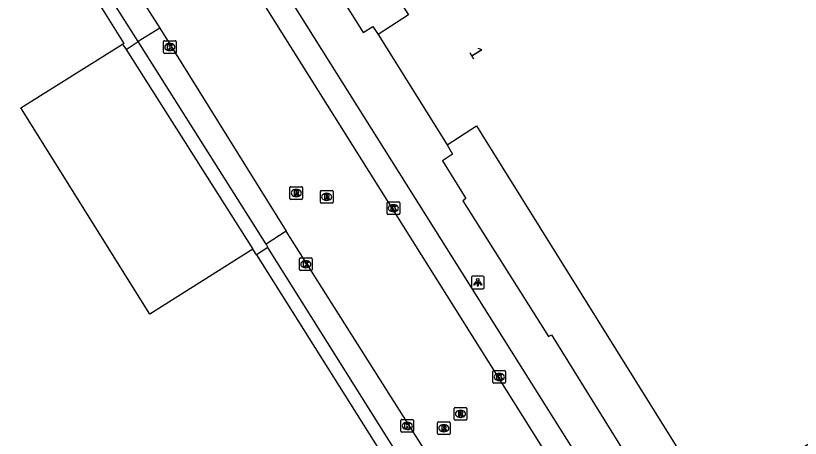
# Model space of a CAD drawing. Extents: x 158461 to 159795, y 387220 to 388672.
# Drawn here: x 158607.5 to 158669.4, y 387861.5 to 387894.9 of the extents above; entities that cross this region are included whole.
import ezdxf

# ---------------------------------------------------------------- set-up
doc = ezdxf.new("R2010")
doc.units = 0
for name, color, linetype in [('IMGEO_Kolk', 7, 'Continuous'), ('IMGEO_Lichtpunt', 7, 'Continuous'), ('IMGEO_Pand', 7, 'Continuous'), ('IMGEO_Pand_nummerreeks', 7, 'Continuous'), ('IMGEO_Rijbaan_lokaal_gesloten', 7, 'Continuous'), ('IMGEO_Rioolput', 7, 'Continuous'), ('IMGEO_Voetpad_open', 7, 'Continuous')]:
    doc.layers.add(name, color=color, linetype=linetype)

msp = doc.modelspace()

# ---------------------------------------------------------------- linework, layer by layer
at = {"layer": 'IMGEO_Kolk'}
for p, q in [((158619.214, 387892.902), (158620.066, 387892.902)), ((158619.139, 387891.976), (158619.139, 387892.828)), ((158619.627, 387892.682), (158619.652, 387892.682)), ((158620.14, 387892.828), (158620.14, 387891.976)), ((158620.066, 387891.902), (158619.214, 387891.902)), ((158619.65, 387892.122), (158619.625, 387892.122)), ((158636.788, 387879.258), (158636.788, 387880.11)), ((158636.863, 387880.184), (158637.715, 387880.184)), ((158637.276, 387879.964), (158637.301, 387879.964)), ((158637.789, 387880.11), (158637.789, 387879.258)), ((158637.299, 387879.404), (158637.274, 387879.404)), ((158637.715, 387879.184), (158636.863, 387879.184)), ((158629.873, 387874.838), (158629.873, 387875.69)), ((158629.948, 387875.764), (158630.8, 387875.764)), ((158630.361, 387875.544), (158630.386, 387875.544)), ((158630.874, 387875.69), (158630.874, 387874.838)), ((158630.384, 387874.984), (158630.359, 387874.984)), ((158630.8, 387874.764), (158629.948, 387874.764)), ((158645.219, 387866.87), (158646.071, 387866.87)), ((158645.144, 387865.944), (158645.144, 387866.796)), ((158645.632, 387866.65), (158645.657, 387866.65)), ((158646.145, 387866.796), (158646.145, 387865.944)), ((158646.071, 387865.87), (158645.219, 387865.87)), ((158645.655, 387866.09), (158645.63, 387866.09)), ((158637.884, 387862.078), (158637.884, 387862.93)), ((158637.959, 387863.004), (158638.811, 387863.004)), ((158638.372, 387862.784), (158638.397, 387862.784)), ((158638.885, 387862.93), (158638.885, 387862.078)), ((158638.811, 387862.004), (158637.959, 387862.004)), ((158638.395, 387862.224), (158638.37, 387862.224))]:
    msp.add_line(p, q, dxfattribs=at)
for points in [[(158619.214, 387892.902), (158620.066, 387892.902)], [(158619.139, 387891.976), (158619.139, 387892.828)], [(158619.46, 387892.602), (158619.583, 387892.602), (158619.583, 387892.451), (158619.713, 387892.602), (158619.877, 387892.602), (158619.731, 387892.451), (158619.884, 387892.202), (158619.732, 387892.202), (158619.647, 387892.366), (158619.583, 387892.299), (158619.583, 387892.202), (158619.46, 387892.202), (158619.46, 387892.602)], [(158620.14, 387892.828), (158620.14, 387891.976)], [(158620.066, 387891.902), (158619.214, 387891.902)], [(158636.788, 387879.258), (158636.788, 387880.11)], [(158636.863, 387880.184), (158637.715, 387880.184)], [(158637.109, 387879.884), (158637.232, 387879.884), (158637.232, 387879.733), (158637.362, 387879.884), (158637.526, 387879.884), (158637.38, 387879.733), (158637.533, 387879.484), (158637.381, 387879.484), (158637.296, 387879.648), (158637.232, 387879.581), (158637.232, 387879.484), (158637.109, 387879.484), (158637.109, 387879.884)], [(158637.789, 387880.11), (158637.789, 387879.258)], [(158637.715, 387879.184), (158636.863, 387879.184)], [(158629.873, 387874.838), (158629.873, 387875.69)], [(158629.948, 387875.764), (158630.8, 387875.764)], [(158630.874, 387875.69), (158630.874, 387874.838)], [(158630.194, 387875.464), (158630.317, 387875.464), (158630.317, 387875.313), (158630.447, 387875.464), (158630.611, 387875.464), (158630.465, 387875.313), (158630.618, 387875.064), (158630.466, 387875.064), (158630.381, 387875.228), (158630.317, 387875.161), (158630.317, 387875.064), (158630.194, 387875.064), (158630.194, 387875.464)], [(158630.8, 387874.764), (158629.948, 387874.764)], [(158645.219, 387866.87), (158646.071, 387866.87)], [(158645.144, 387865.944), (158645.144, 387866.796)], [(158645.465, 387866.57), (158645.588, 387866.57), (158645.588, 387866.419), (158645.718, 387866.57), (158645.882, 387866.57), (158645.736, 387866.419), (158645.889, 387866.17), (158645.737, 387866.17), (158645.652, 387866.334), (158645.588, 387866.267), (158645.588, 387866.17), (158645.465, 387866.17), (158645.465, 387866.57)], [(158646.145, 387866.796), (158646.145, 387865.944)], [(158646.071, 387865.87), (158645.219, 387865.87)], [(158637.884, 387862.078), (158637.884, 387862.93)], [(158637.959, 387863.004), (158638.811, 387863.004)], [(158638.205, 387862.704), (158638.328, 387862.704), (158638.328, 387862.553), (158638.458, 387862.704), (158638.622, 387862.704), (158638.476, 387862.553), (158638.629, 387862.304), (158638.477, 387862.304), (158638.392, 387862.468), (158638.328, 387862.401), (158638.328, 387862.304), (158638.205, 387862.304), (158638.205, 387862.704)], [(158638.885, 387862.93), (158638.885, 387862.078)], [(158638.811, 387862.004), (158637.959, 387862.004)]]:
    msp.add_lwpolyline(points, dxfattribs=at)
for centre, start, end in [((158619.216, 387892.826), 91.55205, 178.44795), ((158619.216, 387892.826), 91.55205, 178.44795), ((158620.064, 387892.826), 1.55205, 88.44795), ((158620.064, 387892.826), 1.55205, 88.44795), ((158619.216, 387891.978), 181.55205, 268.44795), ((158619.216, 387891.978), 181.55205, 268.44795), ((158620.064, 387891.978), 271.55205, 358.44795), ((158620.064, 387891.978), 271.55205, 358.44795), ((158636.865, 387880.108), 91.55205, 178.44795), ((158636.865, 387880.108), 91.55205, 178.44795), ((158637.713, 387880.108), 1.55205, 88.44795), ((158637.713, 387880.108), 1.55205, 88.44795), ((158636.865, 387879.26), 181.55205, 268.44795), ((158636.865, 387879.26), 181.55205, 268.44795), ((158637.713, 387879.26), 271.55205, 358.44795), ((158637.713, 387879.26), 271.55205, 358.44795), ((158629.95, 387875.688), 91.55205, 178.44795), ((158629.95, 387875.688), 91.55205, 178.44795), ((158630.798, 387875.688), 1.55205, 88.44795), ((158630.798, 387875.688), 1.55205, 88.44795), ((158629.95, 387874.84), 181.55205, 268.44795), ((158629.95, 387874.84), 181.55205, 268.44795), ((158630.798, 387874.84), 271.55205, 358.44795), ((158630.798, 387874.84), 271.55205, 358.44795), ((158645.221, 387866.794), 91.55205, 178.44795), ((158645.221, 387866.794), 91.55205, 178.44795), ((158646.069, 387866.794), 1.55205, 88.44795), ((158646.069, 387866.794), 1.55205, 88.44795), ((158645.221, 387865.946), 181.55205, 268.44795), ((158645.221, 387865.946), 181.55205, 268.44795), ((158646.069, 387865.946), 271.55205, 358.44795), ((158646.069, 387865.946), 271.55205, 358.44795), ((158637.961, 387862.928), 91.55205, 178.44795), ((158637.961, 387862.928), 91.55205, 178.44795), ((158638.809, 387862.928), 1.55205, 88.44795), ((158638.809, 387862.928), 1.55205, 88.44795), ((158637.961, 387862.08), 181.55205, 268.44795), ((158637.961, 387862.08), 181.55205, 268.44795), ((158638.809, 387862.08), 271.55205, 358.44795), ((158638.809, 387862.08), 271.55205, 358.44795)]:
    msp.add_arc(centre, 0.0765, start, end, dxfattribs=at)
for centre, major_axis, ratio, start_param, end_param in [((158619.626, 387892.402), (-0.387, 0.002), 0.722429, 4.712389, 7.853982), ((158619.651, 387892.402), (-0.39, 0.002), 0.717154, 1.570796, 4.712389), ((158637.275, 387879.684), (-0.387, 0.002), 0.722429, 4.712389, 7.853982), ((158637.3, 387879.684), (-0.39, 0.002), 0.717154, 1.570796, 4.712389), ((158630.36, 387875.264), (-0.387, 0.002), 0.722429, 4.712389, 7.853982), ((158630.385, 387875.264), (-0.39, 0.002), 0.717154, 1.570796, 4.712389), ((158645.631, 387866.37), (-0.387, 0.002), 0.722429, 4.712389, 7.853982), ((158645.656, 387866.37), (-0.39, 0.002), 0.717154, 1.570796, 4.712389), ((158638.371, 387862.504), (-0.387, 0.002), 0.722429, 4.712389, 7.853982), ((158638.396, 387862.504), (-0.39, 0.002), 0.717154, 1.570796, 4.712389)]:
    msp.add_ellipse(centre, major_axis=major_axis, ratio=ratio, start_param=start_param, end_param=end_param, dxfattribs=at)
at = {"layer": 'IMGEO_Lichtpunt'}
for p, q in [((158644.352, 387874.327), (158643.544, 387874.327)), ((158644.352, 387874.327), (158643.544, 387874.327)), ((158643.45, 387874.232), (158643.45, 387873.425)), ((158643.45, 387874.232), (158643.45, 387873.425)), ((158644.446, 387873.425), (158644.446, 387874.232)), ((158644.446, 387873.425), (158644.446, 387874.232)), ((158643.544, 387873.331), (158644.352, 387873.331)), ((158643.544, 387873.331), (158644.352, 387873.331))]:
    msp.add_line(p, q, dxfattribs=at)
for points in [[(158643.824, 387873.896), (158643.863, 387873.868), (158643.675, 387873.606), (158643.637, 387873.633), (158643.824, 387873.896)], [(158643.926, 387873.848), (158643.973, 387873.848), (158643.973, 387873.526), (158643.926, 387873.526), (158643.926, 387873.848)], [(158644.036, 387873.868), (158644.074, 387873.895), (158644.261, 387873.633), (158644.222, 387873.605), (158644.036, 387873.868)]]:
    msp.add_lwpolyline(points, dxfattribs=at)
msp.add_circle((158643.949, 387874.03), 0.0994, dxfattribs=at)
for centre, start, end in [((158643.544, 387874.232), 90, 180), ((158643.544, 387874.232), 90, 180), ((158644.352, 387874.232), 0, 90), ((158644.352, 387874.232), 0, 90), ((158643.544, 387873.425), 180, 270), ((158643.544, 387873.425), 180, 270), ((158644.352, 387873.425), 270, 0), ((158644.352, 387873.425), 270, 360)]:
    msp.add_arc(centre, 0.0946, start, end, dxfattribs=at)
at = {"layer": 'IMGEO_Pand'}
for points in [[(158650.308, 387937.927), (158647.66, 387942.169), (158619.858, 387924.778), (158637.955, 387895.772), (158638.476, 387894.936), (158636.079, 387893.406)], [(158598.232, 387921.11), (158601.246, 387916.289), (158616.005, 387892.681), (158615.918, 387892.626)], [(158636.079, 387893.406), (158641.521, 387884.673)], [(158626.207, 387876.454), (158618.064, 387871.332), (158607.882, 387887.602), (158615.918, 387892.626)], [(158641.521, 387884.673), (158643.854, 387886.176), (158644.272, 387885.505), (158662.454, 387856.35), (158667.384, 387859.424), (158677.015, 387865.43), (158690.425, 387873.793), (158687.775, 387878.041)], [(158626.494, 387875.999), (158626.207, 387876.454)], [(158626.494, 387875.999), (158636.265, 387860.467)]]:
    msp.add_lwpolyline(points, dxfattribs=at)
at = {"layer": 'IMGEO_Rijbaan_lokaal_gesloten'}
for points in [[(158607.972, 387911.001), (158618.852, 387893.891)], [(158654.921, 387851.458), (158626.661, 387896.475)], [(158618.852, 387893.891), (158628.823, 387877.881)], [(158647.532, 387848.322), (158628.823, 387877.881)]]:
    msp.add_lwpolyline(points, dxfattribs=at)
at = {"layer": 'IMGEO_Rioolput'}
for p, q in [((158629.123, 387880.457), (158629.123, 387881.309)), ((158629.198, 387881.383), (158630.05, 387881.383)), ((158629.611, 387881.163), (158629.636, 387881.163)), ((158630.124, 387881.309), (158630.124, 387880.457)), ((158629.634, 387880.603), (158629.609, 387880.603)), ((158631.525, 387880.153), (158631.525, 387881.005)), ((158631.6, 387881.079), (158632.452, 387881.079)), ((158632.013, 387880.859), (158632.038, 387880.859)), ((158632.526, 387881.005), (158632.526, 387880.153)), ((158630.05, 387880.383), (158629.198, 387880.383)), ((158632.452, 387880.079), (158631.6, 387880.079)), ((158632.036, 387880.299), (158632.011, 387880.299)), ((158642.085, 387863.032), (158642.085, 387863.884)), ((158642.16, 387863.958), (158643.012, 387863.958)), ((158643.086, 387863.884), (158643.086, 387863.032)), ((158642.596, 387863.178), (158642.571, 387863.178)), ((158642.573, 387863.738), (158642.598, 387863.738)), ((158640.771, 387861.895), (158640.771, 387862.747)), ((158640.846, 387862.821), (158641.698, 387862.821)), ((158641.259, 387862.601), (158641.284, 387862.601)), ((158641.772, 387862.747), (158641.772, 387861.895)), ((158643.012, 387862.958), (158642.16, 387862.958)), ((158641.282, 387862.041), (158641.257, 387862.041)), ((158641.698, 387861.821), (158640.846, 387861.821))]:
    msp.add_line(p, q, dxfattribs=at)
for points in [[(158629.123, 387880.457), (158629.123, 387881.309)], [(158629.198, 387881.383), (158630.05, 387881.383)], [(158630.124, 387881.309), (158630.124, 387880.457)], [(158629.712, 387881.081), (158629.46, 387881.083), (158629.46, 387880.683)], [(158629.46, 387880.683), (158629.584, 387880.683), (158629.584, 387880.845), (158629.595, 387880.845)], [(158629.638, 387881.002), (158629.584, 387881.002), (158629.584, 387880.921)], [(158629.584, 387880.921), (158629.636, 387880.921)], [(158629.642, 387880.816), (158629.713, 387880.683), (158629.853, 387880.683), (158629.788, 387880.809)], [(158631.525, 387880.153), (158631.525, 387881.005)], [(158631.6, 387881.079), (158632.452, 387881.079)], [(158632.114, 387880.777), (158631.862, 387880.779), (158631.862, 387880.379)], [(158631.862, 387880.379), (158631.986, 387880.379), (158631.986, 387880.541), (158631.997, 387880.541)], [(158632.04, 387880.698), (158631.986, 387880.698), (158631.986, 387880.617)], [(158631.986, 387880.617), (158632.038, 387880.617)], [(158632.044, 387880.512), (158632.115, 387880.379), (158632.255, 387880.379), (158632.19, 387880.505)], [(158632.526, 387881.005), (158632.526, 387880.153)], [(158630.05, 387880.383), (158629.198, 387880.383)], [(158632.452, 387880.079), (158631.6, 387880.079)], [(158642.085, 387863.032), (158642.085, 387863.884)], [(158642.16, 387863.958), (158643.012, 387863.958)], [(158643.086, 387863.884), (158643.086, 387863.032)], [(158642.674, 387863.656), (158642.422, 387863.658), (158642.422, 387863.258)], [(158642.422, 387863.258), (158642.546, 387863.258), (158642.546, 387863.42), (158642.557, 387863.42)], [(158642.6, 387863.577), (158642.546, 387863.577), (158642.546, 387863.496)], [(158642.546, 387863.496), (158642.598, 387863.496)], [(158642.604, 387863.391), (158642.675, 387863.258), (158642.815, 387863.258), (158642.75, 387863.384)], [(158640.771, 387861.895), (158640.771, 387862.747)], [(158640.846, 387862.821), (158641.698, 387862.821)], [(158641.36, 387862.519), (158641.108, 387862.521), (158641.108, 387862.121)], [(158641.772, 387862.747), (158641.772, 387861.895)], [(158643.012, 387862.958), (158642.16, 387862.958)], [(158641.108, 387862.121), (158641.232, 387862.121), (158641.232, 387862.283), (158641.243, 387862.283)], [(158641.286, 387862.44), (158641.232, 387862.44), (158641.232, 387862.359)], [(158641.232, 387862.359), (158641.284, 387862.359)], [(158641.29, 387862.254), (158641.361, 387862.121), (158641.501, 387862.121), (158641.436, 387862.247)], [(158641.698, 387861.821), (158640.846, 387861.821)]]:
    msp.add_lwpolyline(points, dxfattribs=at)
for centre, radius, start, end in [((158629.2, 387881.307), 0.0765, 91.55205, 178.44795), ((158629.2, 387881.307), 0.0765, 91.55205, 178.44795), ((158630.048, 387881.307), 0.0765, 1.55205, 88.44795), ((158630.048, 387881.307), 0.0765, 1.55205, 88.44795), ((158629.594, 387880.792), 0.0533, 26.02933, 88.69889), ((158629.62, 387881.11), 0.19, 274.7715, 282.96867), ((158629.644, 387880.906), 0.0964, 77.00612, 93.18647), ((158629.658, 387880.963), 0.0378, 276.66336, 79.67722), ((158629.711, 387880.971), 0.109, 350.36119, 89.41601), ((158629.709, 387880.971), 0.112, 277.58423, 350.98172), ((158629.693, 387880.756), 0.108, 29.51342, 73.79051), ((158631.602, 387881.003), 0.0765, 91.55205, 178.44795), ((158631.602, 387881.003), 0.0765, 91.55205, 178.44795), ((158631.996, 387880.488), 0.0533, 26.02933, 88.69889), ((158632.022, 387880.806), 0.19, 274.7715, 282.96867), ((158632.046, 387880.602), 0.0964, 77.00612, 93.18647), ((158632.06, 387880.659), 0.0378, 276.66336, 79.67722), ((158632.113, 387880.667), 0.109, 350.36119, 89.41601), ((158632.111, 387880.667), 0.112, 277.58423, 350.98172), ((158632.095, 387880.452), 0.108, 29.51342, 73.79051), ((158632.45, 387881.003), 0.0765, 1.55205, 88.44795), ((158632.45, 387881.003), 0.0765, 1.55205, 88.44795), ((158629.2, 387880.459), 0.0765, 181.55205, 268.44795), ((158629.2, 387880.459), 0.0765, 181.55205, 268.44795), ((158630.048, 387880.459), 0.0765, 271.55205, 358.44795), ((158630.048, 387880.459), 0.0765, 271.55205, 358.44795), ((158631.602, 387880.155), 0.0765, 181.55205, 268.44795), ((158631.602, 387880.155), 0.0765, 181.55205, 268.44795), ((158632.45, 387880.155), 0.0765, 271.55205, 358.44795), ((158632.45, 387880.155), 0.0765, 271.55205, 358.44795), ((158642.162, 387863.882), 0.0765, 91.55205, 178.44795), ((158642.162, 387863.882), 0.0765, 91.55205, 178.44795), ((158643.01, 387863.882), 0.0765, 1.55205, 88.44795), ((158643.01, 387863.882), 0.0765, 1.55205, 88.44795), ((158642.556, 387863.367), 0.0533, 26.02933, 88.69889), ((158642.582, 387863.685), 0.19, 274.7715, 282.96867), ((158642.606, 387863.481), 0.0964, 77.00612, 93.18647), ((158642.62, 387863.538), 0.0378, 276.66336, 79.67722), ((158642.673, 387863.546), 0.109, 350.36119, 89.41601), ((158642.671, 387863.546), 0.112, 277.58423, 350.98172), ((158642.655, 387863.331), 0.108, 29.51342, 73.79051), ((158640.848, 387862.745), 0.0765, 91.55205, 178.44795), ((158640.848, 387862.745), 0.0765, 91.55205, 178.44795), ((158641.359, 387862.409), 0.109, 350.36119, 89.41601), ((158641.696, 387862.745), 0.0765, 1.55205, 88.44795), ((158641.696, 387862.745), 0.0765, 1.55205, 88.44795), ((158642.162, 387863.034), 0.0765, 181.55205, 268.44795), ((158642.162, 387863.034), 0.0765, 181.55205, 268.44795), ((158643.01, 387863.034), 0.0765, 271.55205, 358.44795), ((158643.01, 387863.034), 0.0765, 271.55205, 358.44795), ((158640.848, 387861.897), 0.0765, 181.55205, 268.44795), ((158640.848, 387861.897), 0.0765, 181.55205, 268.44795), ((158641.242, 387862.23), 0.0533, 26.02933, 88.69889), ((158641.268, 387862.548), 0.19, 274.7715, 282.96867), ((158641.292, 387862.344), 0.0964, 77.00612, 93.18647), ((158641.306, 387862.401), 0.0378, 276.66336, 79.67722), ((158641.357, 387862.409), 0.112, 277.58423, 350.98172), ((158641.341, 387862.194), 0.108, 29.51342, 73.79051), ((158641.696, 387861.897), 0.0765, 271.55205, 358.44795), ((158641.696, 387861.897), 0.0765, 271.55205, 358.44795)]:
    msp.add_arc(centre, radius, start, end, dxfattribs=at)
for centre, major_axis, ratio, start_param, end_param in [((158629.61, 387880.883), (-0.387, 0.002), 0.722429, 4.712389, 7.853982), ((158629.635, 387880.883), (-0.39, 0.002), 0.717154, 1.570796, 4.712389), ((158632.012, 387880.579), (-0.387, 0.002), 0.722429, 4.712389, 7.853982), ((158632.037, 387880.579), (-0.39, 0.002), 0.717154, 1.570796, 4.712389), ((158642.572, 387863.458), (-0.387, 0.002), 0.722429, 4.712389, 7.853982), ((158642.597, 387863.458), (-0.39, 0.002), 0.717154, 1.570796, 4.712389), ((158641.258, 387862.321), (-0.387, 0.002), 0.722429, 4.712389, 7.853982), ((158641.283, 387862.321), (-0.39, 0.002), 0.717154, 1.570796, 4.712389)]:
    msp.add_ellipse(centre, major_axis=major_axis, ratio=ratio, start_param=start_param, end_param=end_param, dxfattribs=at)
at = {"layer": 'IMGEO_Voetpad_open'}
for points in [[(158613.537, 387927.538), (158634.9, 387893.55), (158635.657, 387894.028), (158636.079, 387893.406)], [(158617.141, 387892.853), (158607.58, 387907.939), (158607.507, 387908.402), (158607.965, 387910.504), (158607.972, 387911.001)], [(158628.263, 387897.562), (158654.868, 387855.235)], [(158618.852, 387893.891), (158617.141, 387892.853)], [(158616.21, 387892.218), (158617.141, 387892.853)], [(158627.236, 387876.859), (158617.141, 387892.853)], [(158615.918, 387892.626), (158616.21, 387892.218)], [(158616.21, 387892.218), (158626.207, 387876.454)], [(158641.521, 387884.673), (158641.96, 387883.947), (158641.155, 387883.425), (158643.018, 387880.44), (158642.777, 387880.261), (158649.526, 387869.562), (158649.764, 387869.704), (158660.427, 387852.506)], [(158628.823, 387877.881), (158627.236, 387876.859)], [(158627.236, 387876.859), (158627.384, 387876.573)], [(158627.384, 387876.573), (158626.494, 387875.999)], [(158644.35, 387849.58), (158627.384, 387876.573)]]:
    msp.add_lwpolyline(points, dxfattribs=at)

# ---------------------------------------------------------------- texts
at = {"layer": 'IMGEO_Pand_nummerreeks'}
msp.add_text('1', height=1, rotation=301.54689, dxfattribs=at).set_placement((158643.228, 387892.012))

doc.saveas('drawing.dxf')
